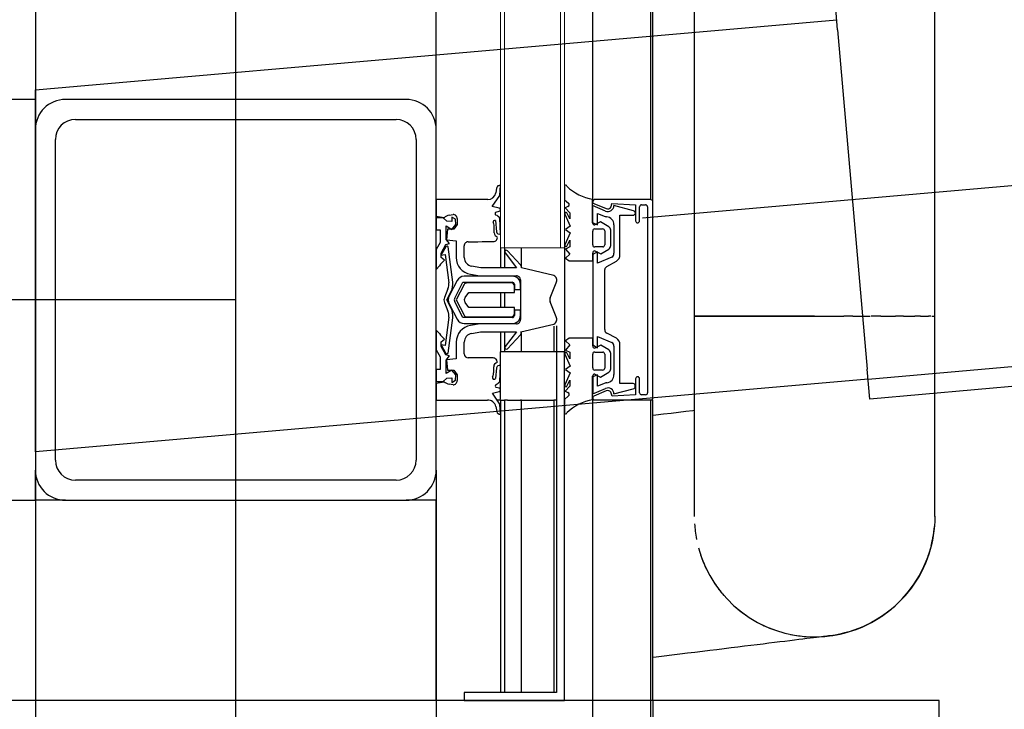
# Model space of a CAD drawing. Extents: x -805 to 3526, y -961 to 1039.
# Tile 418 of 475: x 1262.569 to 1262.815, y 39.756 to 39.928. Entities that reach past the tile are written whole.
import ezdxf

# ---------------------------------------------------------------- set-up
doc = ezdxf.new("R2010")
doc.units = 0
doc.linetypes.add('AM_DIN_F_W050x2', pattern=[3.125, 2.25, -0.875])
doc.layers.add('TTK-P-Aufzug', color=251, linetype='Continuous')
doc.layers.add('TTK-P-Bahnsteig', color=12, linetype='Continuous')

msp = doc.modelspace()

# ---------------------------------------------------------------- linework, layer by layer
at = {"layer": 'TTK-P-Aufzug', "color": 251, "ltscale": 20}
for p, q in [((1262.623084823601, 37.4678294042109), (1262.623084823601, 41.22782940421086)), ((1262.724587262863, 39.87830481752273), (1264.191536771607, 40.00664619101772)), ((1262.623084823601, 39.8578294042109), (1259.673084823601, 39.8578294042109)), ((1262.573084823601, 39.75783628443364), (1262.573084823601, 37.4678294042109)), ((1262.673084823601, 39.75783628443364), (1262.673084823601, 37.4678294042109)), ((1262.71212108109, 39.75783628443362), (1262.71212108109, 37.45782940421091)), ((1262.726536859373, 39.75783628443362), (1262.726536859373, 37.4578294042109)), ((1262.727101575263, 39.75783628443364), (1262.727101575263, 37.45782940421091))]:
    msp.add_line(p, q, dxfattribs=at)
at = {"layer": 'TTK-P-Aufzug', "color": 251, "lineweight": 13}
for p, q in [((1262.68910157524, 40.02482940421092), (1262.68910157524, 39.87082940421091)), ((1262.69010157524, 40.02482940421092), (1262.69010157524, 39.87082940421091)), ((1262.69010157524, 39.87082940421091), (1262.69010157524, 40.02482940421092)), ((1262.70410157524, 39.87082940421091), (1262.70410157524, 40.02482940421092)), ((1262.70410157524, 40.02482940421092), (1262.70410157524, 39.87082940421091)), ((1262.70510157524, 39.87082940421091), (1262.70510157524, 40.02482940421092)), ((1262.68910157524, 39.87082940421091), (1262.69010157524, 39.87082940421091)), ((1262.69010157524, 39.87082940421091), (1262.70410157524, 39.87082940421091)), ((1262.70410157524, 39.87082940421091), (1262.70510157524, 39.87082940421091))]:
    msp.add_line(p, q, dxfattribs=at)
at = {"layer": 'TTK-P-Aufzug', "color": 251}
for p, q in [((1262.573084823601, 40.0153294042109), (1262.573084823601, 39.90032940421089)), ((1262.673084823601, 39.90032940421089), (1262.673084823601, 40.0128294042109)), ((1262.712113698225, 40.0128677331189), (1262.712113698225, 39.88293545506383)), ((1262.71212108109, 40.0128677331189), (1262.71212108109, 39.88293545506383)), ((1262.726536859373, 40.01296601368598), (1262.726536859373, 39.88282519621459)), ((1262.727101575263, 39.88232940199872), (1262.727101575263, 39.96476726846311)), ((1262.79748350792, 39.85375111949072), (1262.79748350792, 39.93481986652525)), ((1262.727101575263, 39.88232940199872), (1262.727101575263, 39.9341711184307)), ((1262.773236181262, 39.92522331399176), (1262.772582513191, 39.93269477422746)), ((1262.673084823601, 39.91897076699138), (1262.77301829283, 39.92771379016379)), ((1262.73748350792, 39.92962099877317), (1262.73748350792, 39.85375111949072)), ((1262.773236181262, 39.92522331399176), (1262.780644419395, 39.84054676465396)), ((1262.573084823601, 39.90782940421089), (1262.324038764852, 39.90782940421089)), ((1262.573084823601, 39.90032940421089), (1262.573084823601, 39.90782940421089)), ((1262.665584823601, 39.90782940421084), (1262.580584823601, 39.90782940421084)), ((1262.665584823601, 39.90782940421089), (1262.580584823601, 39.90782940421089)), ((1262.583084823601, 39.90282940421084), (1262.663084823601, 39.90282940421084)), ((1262.583084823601, 39.90282940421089), (1262.663084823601, 39.90282940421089)), ((1262.573084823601, 39.90032940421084), (1262.573084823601, 39.81532940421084)), ((1262.573084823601, 39.90032940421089), (1262.573084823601, 39.81532940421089)), ((1262.673084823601, 39.81532940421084), (1262.673084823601, 39.90032940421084)), ((1262.673084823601, 39.81532940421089), (1262.673084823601, 39.90032940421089)), ((1262.578084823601, 39.81782940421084), (1262.578084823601, 39.89782940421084)), ((1262.578084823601, 39.81782940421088), (1262.578084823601, 39.89782940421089)), ((1262.668084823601, 39.89782940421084), (1262.668084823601, 39.81782940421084)), ((1262.668084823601, 39.89782940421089), (1262.668084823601, 39.81782940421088)), ((1263.488596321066, 39.89495584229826), (1262.781298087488, 39.83307530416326)), ((1262.688157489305, 39.88571195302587), (1262.687939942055, 39.88448429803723)), ((1262.68892376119, 39.88386256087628), (1262.689099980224, 39.88635725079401)), ((1262.70510157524, 39.88602426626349), (1262.70510157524, 39.88280680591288)), ((1262.687074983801, 39.88114334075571), (1262.68892376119, 39.88386256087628)), ((1262.685970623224, 39.88283327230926), (1262.673087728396, 39.88283327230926)), ((1262.673087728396, 39.88283327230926), (1262.673087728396, 39.87859925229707)), ((1262.688791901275, 39.88068384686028), (1262.687074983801, 39.88114334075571)), ((1262.70510157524, 39.88280680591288), (1262.706081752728, 39.88194852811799)), ((1262.705963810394, 39.88111926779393), (1262.705230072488, 39.88078847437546)), ((1262.705230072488, 39.88078847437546), (1262.706455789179, 39.87956275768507)), ((1262.715328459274, 39.87995212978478), (1262.712120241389, 39.88132931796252)), ((1262.712120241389, 39.88132931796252), (1262.712120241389, 39.87708030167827)), ((1262.71212108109, 39.87701772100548), (1262.71212108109, 39.88293545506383)), ((1262.712417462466, 39.88186531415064), (1262.715461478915, 39.88056640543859)), ((1262.726536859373, 39.88282519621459), (1262.712613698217, 39.88282519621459)), ((1262.71672056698, 39.88098719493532), (1262.716933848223, 39.88182649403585)), ((1262.716933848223, 39.88182649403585), (1262.722815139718, 39.88152819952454)), ((1262.722298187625, 39.88002545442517), (1262.717420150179, 39.88133094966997)), ((1262.722815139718, 39.88152819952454), (1262.722815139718, 39.8775284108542)), ((1262.722815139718, 39.88152819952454), (1262.722815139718, 39.8775284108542)), ((1262.72381408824, 39.8775608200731), (1262.72381408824, 39.88102871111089)), ((1262.72381408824, 39.8775608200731), (1262.72381408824, 39.88102871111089)), ((1262.724313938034, 39.88152901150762), (1262.725314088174, 39.88152901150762)), ((1262.724313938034, 39.88152901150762), (1262.725314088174, 39.88152901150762)), ((1262.725828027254, 39.88102916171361), (1262.725828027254, 39.83462901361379)), ((1262.725828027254, 39.88102916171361), (1262.725828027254, 39.83462901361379)), ((1262.727101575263, 39.83349102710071), (1262.727101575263, 39.88232940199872)), ((1262.727101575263, 39.83349102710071), (1262.727101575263, 39.88232940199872)), ((1262.674805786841, 39.87829070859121), (1262.673087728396, 39.87829070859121)), ((1262.673087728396, 39.87829070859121), (1262.673087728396, 39.87529046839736)), ((1262.675729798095, 39.87744849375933), (1262.674805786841, 39.87829070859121)), ((1262.67634763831, 39.87896834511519), (1262.677301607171, 39.87911744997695)), ((1262.677929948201, 39.8779478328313), (1262.676988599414, 39.87846963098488)), ((1262.676988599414, 39.87846963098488), (1262.676988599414, 39.87737845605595)), ((1262.688002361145, 39.87969631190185), (1262.688793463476, 39.87991146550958)), ((1262.689092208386, 39.87425875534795), (1262.688988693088, 39.87819683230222)), ((1262.70517473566, 39.87922807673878), (1262.706541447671, 39.87619655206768)), ((1262.706455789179, 39.87805618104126), (1262.705701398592, 39.87951433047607)), ((1262.706455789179, 39.87956275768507), (1262.706455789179, 39.87805618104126)), ((1262.713326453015, 39.87656165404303), (1262.713326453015, 39.87939787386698)), ((1262.713326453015, 39.87939787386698), (1262.714814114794, 39.87875820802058)), ((1262.718923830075, 39.86908282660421), (1262.718923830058, 39.87893146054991)), ((1262.718923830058, 39.87893146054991), (1262.722220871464, 39.87893146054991)), ((1262.718923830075, 39.86908282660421), (1262.718923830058, 39.87893146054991)), ((1262.718923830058, 39.87893146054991), (1262.722220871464, 39.87893146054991)), ((1262.675587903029, 39.87290880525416), (1262.675587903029, 39.87626188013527)), ((1262.675587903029, 39.87626188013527), (1262.677008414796, 39.87539080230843)), ((1262.676988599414, 39.87737845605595), (1262.675729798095, 39.87744849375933)), ((1262.677008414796, 39.87539080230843), (1262.677994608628, 39.87659610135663)), ((1262.678300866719, 39.87665263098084), (1262.67746237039, 39.87548429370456)), ((1262.677994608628, 39.87659610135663), (1262.677929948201, 39.8779478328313)), ((1262.678300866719, 39.87808778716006), (1262.678300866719, 39.87665263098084)), ((1262.687590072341, 39.87451917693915), (1262.687589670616, 39.87585612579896)), ((1262.687841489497, 39.87762247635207), (1262.688094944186, 39.87477460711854)), ((1262.706541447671, 39.87619655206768), (1262.705306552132, 39.87536360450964)), ((1262.712120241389, 39.87708030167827), (1262.713326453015, 39.87656165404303)), ((1262.714112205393, 39.87725368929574), (1262.712633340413, 39.87651786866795)), ((1262.716135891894, 39.87604009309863), (1262.714112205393, 39.87725368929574)), ((1262.717421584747, 39.87655646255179), (1262.717421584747, 39.86944532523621)), ((1262.673087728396, 39.87529046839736), (1262.674089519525, 39.87529046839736)), ((1262.674089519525, 39.87529046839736), (1262.674059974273, 39.87209759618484)), ((1262.675936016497, 39.87548429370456), (1262.675640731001, 39.8728296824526)), ((1262.67746237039, 39.87548429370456), (1262.675936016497, 39.87548429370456)), ((1262.706541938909, 39.87456133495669), (1262.705177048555, 39.8715289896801)), ((1262.705306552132, 39.87536360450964), (1262.706541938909, 39.87456133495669)), ((1262.712122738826, 39.87151773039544), (1262.712122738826, 39.87498532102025)), ((1262.712621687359, 39.87551773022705), (1262.714597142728, 39.87551773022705)), ((1262.715121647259, 39.87501833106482), (1262.715121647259, 39.8715507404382)), ((1262.716622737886, 39.87135473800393), (1262.716621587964, 39.87518278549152)), ((1262.674059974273, 39.87209759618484), (1262.673084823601, 39.87035865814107)), ((1262.675417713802, 39.87100043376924), (1262.674265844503, 39.8689823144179)), ((1262.674312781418, 39.86949215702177), (1262.675524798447, 39.87158997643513)), ((1262.675524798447, 39.87158997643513), (1262.676386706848, 39.87188971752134)), ((1262.676386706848, 39.87188971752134), (1262.675587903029, 39.87290880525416)), ((1262.675640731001, 39.8728296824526), (1262.678090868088, 39.87255714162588)), ((1262.677212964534, 39.86224345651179), (1262.676087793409, 39.87108570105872)), ((1262.678090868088, 39.87255714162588), (1262.678092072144, 39.86837073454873)), ((1262.680092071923, 39.86837199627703), (1262.680092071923, 39.87128964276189)), ((1262.681091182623, 39.87233180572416), (1262.683508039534, 39.87233180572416)), ((1262.683508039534, 39.87233180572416), (1262.684549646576, 39.87233367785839)), ((1262.684549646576, 39.87233367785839), (1262.68732277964, 39.87233367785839)), ((1262.689099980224, 39.87082940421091), (1262.689099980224, 39.86583524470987)), ((1262.690167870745, 39.87082940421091), (1262.690167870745, 39.86583524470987)), ((1262.69439061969, 39.86581631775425), (1262.69439061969, 39.87082940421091)), ((1262.705090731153, 39.87082940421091), (1262.705090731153, 39.84482940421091)), ((1262.70645785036, 39.87102119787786), (1262.705309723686, 39.87050358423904)), ((1262.705703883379, 39.87124305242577), (1262.70645785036, 39.8727016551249)), ((1262.70645785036, 39.8727016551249), (1262.70645785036, 39.87102119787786)), ((1262.714622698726, 39.87101833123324), (1262.712647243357, 39.87101833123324)), ((1262.673084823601, 39.87035865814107), (1262.673084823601, 39.86541096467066)), ((1262.674265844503, 39.8689823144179), (1262.675326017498, 39.86915022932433)), ((1262.674284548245, 39.86837575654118), (1262.674312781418, 39.86949215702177)), ((1262.675164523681, 39.86768138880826), (1262.674284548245, 39.86837575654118)), ((1262.675326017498, 39.86915022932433), (1262.676223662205, 39.86209601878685)), ((1262.690275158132, 39.86951449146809), (1262.693155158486, 39.86583524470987)), ((1262.69410237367, 39.86657895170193), (1262.690860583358, 39.87005972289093)), ((1262.705309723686, 39.87050358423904), (1262.70645785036, 39.86923850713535)), ((1262.70645785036, 39.86923850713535), (1262.705364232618, 39.86824598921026)), ((1262.713326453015, 39.8697875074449), (1262.712123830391, 39.86909365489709)), ((1262.712123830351, 39.86754394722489), (1262.712123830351, 39.86949555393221)), ((1262.712123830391, 39.86909365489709), (1262.712123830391, 39.84656515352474)), ((1262.71262333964, 39.8700177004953), (1262.714129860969, 39.86929183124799)), ((1262.713326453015, 39.86694741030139), (1262.713326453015, 39.8697875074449)), ((1262.716897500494, 39.86849903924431), (1262.713326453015, 39.86694741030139)), ((1262.714129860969, 39.86929183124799), (1262.71613754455, 39.8704974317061)), ((1262.673084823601, 39.86541096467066), (1262.673883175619, 39.86631526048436)), ((1262.684191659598, 39.86583524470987), (1262.681931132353, 39.86620180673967)), ((1262.705364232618, 39.86824598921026), (1262.706295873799, 39.86754394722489)), ((1262.706295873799, 39.86754394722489), (1262.712123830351, 39.86754394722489)), ((1262.715653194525, 39.86615091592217), (1262.718071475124, 39.86744486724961)), ((1262.692091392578, 39.86370447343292), (1262.680064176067, 39.8637008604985)), ((1262.681603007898, 39.86422890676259), (1262.683944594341, 39.86383946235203)), ((1262.683944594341, 39.86383946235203), (1262.693093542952, 39.86383541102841)), ((1262.693155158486, 39.86583524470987), (1262.684191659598, 39.86583524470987)), ((1262.7024327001, 39.86388963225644), (1262.694390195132, 39.86581631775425)), ((1262.715129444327, 39.85039192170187), (1262.715129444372, 39.86536363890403)), ((1262.678291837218, 39.86262643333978), (1262.676376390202, 39.85895738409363)), ((1262.677706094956, 39.85826320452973), (1262.6797617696, 39.86220086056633)), ((1262.680030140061, 39.86161055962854), (1262.678035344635, 39.85778951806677)), ((1262.6797617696, 39.86220086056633), (1262.692031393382, 39.86220086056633)), ((1262.691791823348, 39.86204365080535), (1262.680739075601, 39.86204033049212)), ((1262.692591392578, 39.86170447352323), (1262.692591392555, 39.86040462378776)), ((1262.692592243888, 39.85964050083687), (1262.6925918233, 39.86124389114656)), ((1262.694091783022, 39.86040462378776), (1262.694091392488, 39.8617050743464)), ((1262.694093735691, 39.86283541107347), (1262.694093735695, 39.85291286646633)), ((1262.701519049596, 39.85831044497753), (1262.703018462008, 39.86210063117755)), ((1262.676026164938, 39.86058599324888), (1262.675137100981, 39.85840248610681)), ((1262.675722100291, 39.85779884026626), (1262.676805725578, 39.85991618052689)), ((1262.680280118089, 39.85838310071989), (1262.681205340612, 39.85964050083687)), ((1262.681205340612, 39.85964050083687), (1262.692592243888, 39.85964050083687)), ((1262.689099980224, 39.85964050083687), (1262.689099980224, 39.85594086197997)), ((1262.690167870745, 39.85964050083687), (1262.690167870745, 39.85594086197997)), ((1262.692591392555, 39.86040462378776), (1262.694091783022, 39.86040462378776)), ((1262.675137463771, 39.85719484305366), (1262.676027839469, 39.85501187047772)), ((1262.676806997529, 39.85568215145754), (1262.675722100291, 39.85779884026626)), ((1262.676377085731, 39.85664212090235), (1262.678294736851, 39.8529742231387)), ((1262.679762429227, 39.85340447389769), (1262.677706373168, 39.85733709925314)), ((1262.678035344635, 39.85778951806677), (1262.680032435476, 39.85396967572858)), ((1262.681206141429, 39.85594086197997), (1262.680280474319, 39.8571972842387)), ((1262.703021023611, 39.85357375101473), (1262.701519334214, 39.85736303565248)), ((1262.680741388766, 39.85354033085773), (1262.691793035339, 39.85356879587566)), ((1262.692593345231, 39.85594086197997), (1262.681206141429, 39.85594086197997)), ((1262.692593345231, 39.85436934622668), (1262.692593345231, 39.85594086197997)), ((1262.694093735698, 39.85520507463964), (1262.692593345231, 39.85520507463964)), ((1262.692593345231, 39.85520507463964), (1262.692593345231, 39.853924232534)), ((1262.694093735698, 39.85390447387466), (1262.694093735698, 39.85520507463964)), ((1262.737483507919, 39.85375111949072), (1262.76748350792, 39.85375111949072)), ((1262.73748350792, 39.85375111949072), (1262.73748350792, 39.85175165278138)), ((1262.76748350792, 39.85375111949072), (1262.737483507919, 39.85375111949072)), ((1262.76748350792, 39.85375111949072), (1262.774748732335, 39.85375111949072)), ((1262.77703812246, 39.85375111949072), (1262.774753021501, 39.85375111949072)), ((1262.777026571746, 39.85375111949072), (1262.781317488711, 39.85375111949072)), ((1262.784014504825, 39.85375111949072), (1262.781607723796, 39.85375111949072)), ((1262.784002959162, 39.85375111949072), (1262.787658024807, 39.85375111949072)), ((1262.78969546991, 39.85375111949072), (1262.787648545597, 39.85375111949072)), ((1262.789686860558, 39.85375111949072), (1262.792525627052, 39.85375111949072)), ((1262.793950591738, 39.85375111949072), (1262.792518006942, 39.85375111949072)), ((1262.793946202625, 39.85375111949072), (1262.795923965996, 39.85375111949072)), ((1262.796461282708, 39.85375111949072), (1262.795920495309, 39.85375111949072)), ((1262.796731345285, 39.85375111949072), (1262.79748350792, 39.85375111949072)), ((1262.79748350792, 39.85321131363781), (1262.79748350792, 39.85375111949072)), ((1262.676226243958, 39.85350196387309), (1262.675334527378, 39.84646055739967)), ((1262.676095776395, 39.8445122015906), (1262.677215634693, 39.85335512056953)), ((1262.692093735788, 39.85340447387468), (1262.679762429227, 39.85340447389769)), ((1262.6800671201, 39.85190086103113), (1262.692094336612, 39.85190447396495)), ((1262.684030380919, 39.85183541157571), (1262.681613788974, 39.8514361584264)), ((1262.693096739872, 39.85183541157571), (1262.684030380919, 39.85183541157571)), ((1262.6941794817, 39.84983573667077), (1262.702436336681, 39.85178439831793)), ((1262.7024327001, 39.85127097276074), (1262.7024327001, 39.84482940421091)), ((1262.703173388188, 39.84482940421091), (1262.703173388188, 39.85133577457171)), ((1262.73748350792, 39.85175165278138), (1262.73748350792, 39.84975538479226)), ((1262.79748350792, 39.85121239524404), (1262.79748350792, 39.85321131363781)), ((1262.79748350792, 39.8492175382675), (1262.79748350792, 39.85121239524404)), ((1262.673883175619, 39.84938890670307), (1262.673084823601, 39.85029320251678)), ((1262.673084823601, 39.85029320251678), (1262.673084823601, 39.84534550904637)), ((1262.681936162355, 39.84946230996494), (1262.684114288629, 39.84982591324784)), ((1262.684114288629, 39.84982591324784), (1262.693152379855, 39.84982591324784)), ((1262.689099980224, 39.84982591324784), (1262.689099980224, 39.84482940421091)), ((1262.690167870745, 39.84982591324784), (1262.690167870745, 39.84482940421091)), ((1262.693152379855, 39.84982591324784), (1262.690282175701, 39.84615463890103)), ((1262.690867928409, 39.84560975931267), (1262.694107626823, 39.84909247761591)), ((1262.69439061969, 39.84482940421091), (1262.69439061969, 39.8498855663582)), ((1262.713326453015, 39.84587130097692), (1262.713326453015, 39.84871139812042)), ((1262.713326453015, 39.84871139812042), (1262.716945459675, 39.84713893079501)), ((1262.718077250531, 39.84821742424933), (1262.71565819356, 39.84950992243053)), ((1262.73748350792, 39.84975538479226), (1262.73748350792, 39.84776550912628)), ((1262.79748350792, 39.84722993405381), (1262.79748350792, 39.8492175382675)), ((1262.674284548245, 39.84732841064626), (1262.675164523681, 39.8480227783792)), ((1262.674312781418, 39.84621201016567), (1262.674284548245, 39.84732841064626)), ((1262.675334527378, 39.84646055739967), (1262.674284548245, 39.84659352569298)), ((1262.674284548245, 39.84659352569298), (1262.675425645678, 39.84459706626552)), ((1262.675524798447, 39.84411419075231), (1262.674312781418, 39.84621201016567)), ((1262.67809840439, 39.84729233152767), (1262.67809840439, 39.84310452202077)), ((1262.680099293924, 39.84433180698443), (1262.680099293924, 39.84722978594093)), ((1262.70645785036, 39.84656468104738), (1262.705309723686, 39.84529960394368)), ((1262.706295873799, 39.84825924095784), (1262.705364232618, 39.84755719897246)), ((1262.705364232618, 39.84755719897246), (1262.70645785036, 39.84656468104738)), ((1262.712123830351, 39.84825924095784), (1262.706295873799, 39.84825924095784)), ((1262.712123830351, 39.84630763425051), (1262.712123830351, 39.84825924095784)), ((1262.712123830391, 39.84656515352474), (1262.713326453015, 39.84587130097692)), ((1262.714129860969, 39.84651135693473), (1262.71262333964, 39.84578548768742)), ((1262.71613754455, 39.84530575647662), (1262.714129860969, 39.84651135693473)), ((1262.717430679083, 39.84628160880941), (1262.717430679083, 39.83919708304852)), ((1262.71893348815, 39.83693146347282), (1262.718930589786, 39.84657937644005)), ((1262.71893348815, 39.83693146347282), (1262.718930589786, 39.84657937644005)), ((1262.73748350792, 39.84776550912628), (1262.73748350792, 39.84578520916)), ((1262.79748350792, 39.84525276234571), (1262.79748350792, 39.84722993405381)), ((1262.673084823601, 39.84534550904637), (1262.674059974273, 39.8436065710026)), ((1262.676386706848, 39.8438144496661), (1262.675524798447, 39.84411419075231)), ((1262.675587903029, 39.84279536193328), (1262.676386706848, 39.8438144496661)), ((1262.68910157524, 39.83304264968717), (1262.68910157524, 39.84482940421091)), ((1262.70310157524, 39.84482940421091), (1262.68910157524, 39.84482940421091)), ((1262.705177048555, 39.84427419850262), (1262.706541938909, 39.84124185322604)), ((1262.705309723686, 39.84529960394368), (1262.70645785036, 39.84478199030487)), ((1262.70645785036, 39.84310153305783), (1262.705703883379, 39.84456013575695)), ((1262.70645785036, 39.84478199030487), (1262.70645785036, 39.84310153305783)), ((1262.712122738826, 39.84081786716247), (1262.712122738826, 39.84428545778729)), ((1262.712647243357, 39.84478485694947), (1262.714622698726, 39.84478485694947)), ((1262.715121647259, 39.84425244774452), (1262.715121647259, 39.8407848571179)), ((1262.716622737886, 39.8406204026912), (1262.716622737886, 39.84444845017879)), ((1262.73748350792, 39.84578520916), (1262.73748350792, 39.84381765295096)), ((1262.73748350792, 39.84381765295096), (1262.73748350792, 39.84186598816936)), ((1262.79748350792, 39.84328918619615), (1262.79748350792, 39.84525276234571)), ((1262.674059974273, 39.8436065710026), (1262.674089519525, 39.84041369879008)), ((1262.675587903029, 39.83944228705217), (1262.675587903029, 39.84279536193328)), ((1262.67809840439, 39.84310452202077), (1262.67564974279, 39.84283065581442)), ((1262.67564974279, 39.84283065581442), (1262.675936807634, 39.84026398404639)), ((1262.684656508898, 39.84333180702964), (1262.681099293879, 39.84333180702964)), ((1262.687307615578, 39.84332744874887), (1262.684656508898, 39.84333180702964)), ((1262.689000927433, 39.83747152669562), (1262.689102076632, 39.84140966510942)), ((1262.73748350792, 39.84186598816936), (1262.73748350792, 39.83993333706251)), ((1262.79748350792, 39.8413423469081), (1262.79748350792, 39.84328918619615)), ((1262.79748350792, 39.83941535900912), (1262.79748350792, 39.8413423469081)), ((1262.674089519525, 39.84041369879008), (1262.673087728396, 39.84041369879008)), ((1262.673087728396, 39.84041369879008), (1262.673087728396, 39.83741345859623)), ((1262.677008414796, 39.84031336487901), (1262.675587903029, 39.83944228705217)), ((1262.675936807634, 39.84026398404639), (1262.677462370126, 39.84026398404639)), ((1262.677994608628, 39.83910806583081), (1262.677008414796, 39.84031336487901)), ((1262.677462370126, 39.84026398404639), (1262.678300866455, 39.8390956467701)), ((1262.677929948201, 39.83775633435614), (1262.677994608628, 39.83910806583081)), ((1262.678300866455, 39.8390956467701), (1262.678300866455, 39.83766049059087)), ((1262.687432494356, 39.83981049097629), (1262.687432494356, 39.84112059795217)), ((1262.688105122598, 39.84089321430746), (1262.687866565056, 39.83819437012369)), ((1262.706541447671, 39.83960663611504), (1262.70517473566, 39.83657511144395)), ((1262.706541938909, 39.84124185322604), (1262.705306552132, 39.84043958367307)), ((1262.705306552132, 39.84043958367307), (1262.706541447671, 39.83960663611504)), ((1262.713326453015, 39.83909715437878), (1262.712132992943, 39.838583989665)), ((1262.714597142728, 39.84028545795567), (1262.712621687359, 39.84028545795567)), ((1262.712633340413, 39.83928531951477), (1262.714112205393, 39.83854949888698)), ((1262.713326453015, 39.83625705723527), (1262.713326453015, 39.83909715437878)), ((1262.714112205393, 39.83854949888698), (1262.716135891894, 39.83976309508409)), ((1262.73748350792, 39.83993333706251), (1262.73748350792, 39.83802279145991)), ((1262.781298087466, 39.83307530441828), (1262.780644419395, 39.84054676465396)), ((1262.79748350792, 39.83751130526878), (1262.79748350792, 39.83941535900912)), ((1262.780862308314, 39.83805628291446), (1262.673084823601, 39.82862698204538)), ((1262.673087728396, 39.83741345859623), (1262.674805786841, 39.83741345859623)), ((1262.67310157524, 39.83705974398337), (1262.67310157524, 39.8328294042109)), ((1262.674805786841, 39.83741345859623), (1262.675729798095, 39.83825567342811)), ((1262.675729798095, 39.83825567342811), (1262.676988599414, 39.83832571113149)), ((1262.677301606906, 39.83663082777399), (1262.676347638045, 39.83677993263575)), ((1262.676988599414, 39.83832571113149), (1262.676988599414, 39.83723453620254)), ((1262.676988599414, 39.83723453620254), (1262.677929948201, 39.83775633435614)), ((1262.705701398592, 39.83628885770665), (1262.706455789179, 39.83774700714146)), ((1262.706455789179, 39.83774700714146), (1262.706455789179, 39.83624043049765)), ((1262.71212108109, 39.83286773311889), (1262.71212108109, 39.83878546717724)), ((1262.712132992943, 39.838583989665), (1262.712132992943, 39.83432881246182)), ((1262.714828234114, 39.8369027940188), (1262.713326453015, 39.83625705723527)), ((1262.722262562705, 39.83693146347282), (1262.71893348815, 39.83693146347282)), ((1262.722262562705, 39.83693146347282), (1262.71893348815, 39.83693146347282)), ((1262.722828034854, 39.83809588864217), (1262.722828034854, 39.83412825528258)), ((1262.722828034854, 39.83809588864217), (1262.722828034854, 39.83412825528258)), ((1262.723826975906, 39.83462856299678), (1262.72382697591, 39.83812841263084)), ((1262.723826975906, 39.83462856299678), (1262.72382697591, 39.83812841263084)), ((1262.73748350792, 39.83802279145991), (1262.73748350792, 39.83613740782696)), ((1262.79748350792, 39.83563323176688), (1262.79748350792, 39.83751130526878)), ((1262.687094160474, 39.83452525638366), (1262.688805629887, 39.83498439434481)), ((1262.688939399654, 39.83180576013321), (1262.687094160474, 39.83452525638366)), ((1262.688824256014, 39.83575158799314), (1262.688033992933, 39.83596333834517)), ((1262.706455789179, 39.83624043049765), (1262.705230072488, 39.83501471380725)), ((1262.705230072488, 39.83501471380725), (1262.705963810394, 39.83468392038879)), ((1262.712132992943, 39.83432881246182), (1262.715341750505, 39.83570851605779)), ((1262.715475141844, 39.83508569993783), (1262.712432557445, 39.83378510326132)), ((1262.716948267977, 39.83382649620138), (1262.716661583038, 39.83477485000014)), ((1262.722828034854, 39.83412825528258), (1262.716948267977, 39.83382649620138)), ((1262.71743426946, 39.8343309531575), (1262.722262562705, 39.83562624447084)), ((1262.72532817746, 39.83412871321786), (1262.724328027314, 39.83412871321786)), ((1262.72532817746, 39.83412871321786), (1262.724328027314, 39.83412871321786)), ((1262.73748350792, 39.83613740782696), (1262.73748350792, 39.83428020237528)), ((1262.73748350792, 39.83428020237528), (1262.73748350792, 39.83245414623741)), ((1262.79748350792, 39.8337841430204), (1262.79748350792, 39.83563323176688)), ((1262.67310157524, 39.8328294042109), (1262.685862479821, 39.8328294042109)), ((1262.689099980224, 39.83282940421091), (1262.688298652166, 39.83282940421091)), ((1262.689117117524, 39.82931117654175), (1262.688939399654, 39.83180576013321)), ((1262.689099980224, 39.83282940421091), (1262.690261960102, 39.83282940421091)), ((1262.689099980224, 39.83282940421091), (1262.689099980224, 39.75983628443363)), ((1262.690167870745, 39.83282940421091), (1262.690167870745, 39.75983628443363)), ((1262.690860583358, 39.83282940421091), (1262.690167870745, 39.83282940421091)), ((1262.690860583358, 39.83282940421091), (1262.69410237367, 39.83282940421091)), ((1262.69439061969, 39.83282940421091), (1262.69410237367, 39.83282940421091)), ((1262.694390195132, 39.83282940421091), (1262.7024327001, 39.83282940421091)), ((1262.69439061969, 39.75983628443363), (1262.69439061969, 39.83282940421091)), ((1262.703053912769, 39.83282940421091), (1262.7024327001, 39.83282940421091)), ((1262.7024327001, 39.83282940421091), (1262.7024327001, 39.75977812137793)), ((1262.706081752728, 39.83385466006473), (1262.70510157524, 39.83299638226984)), ((1262.70510157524, 39.83299638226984), (1262.70510157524, 39.82977892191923)), ((1262.712113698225, 39.83282940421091), (1262.712113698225, 39.75783628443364)), ((1262.712490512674, 39.83282940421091), (1262.712115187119, 39.83282940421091)), ((1262.71212108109, 39.83282940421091), (1262.71212108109, 39.75783628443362)), ((1262.712692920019, 39.83283809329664), (1262.726620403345, 39.83283809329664)), ((1262.726536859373, 39.83282940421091), (1262.726536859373, 39.75783628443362)), ((1262.727101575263, 39.83282940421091), (1262.72677588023, 39.83282940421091)), ((1262.727101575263, 39.83282940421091), (1262.72677588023, 39.83282940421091)), ((1262.727101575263, 39.83304264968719), (1262.727101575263, 39.83349102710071)), ((1262.727101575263, 39.83304264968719), (1262.727101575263, 39.83349102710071)), ((1262.727101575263, 39.75783628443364), (1262.727101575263, 39.83282940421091)), ((1262.727124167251, 39.83282940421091), (1262.727101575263, 39.83282940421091)), ((1262.727124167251, 39.83282940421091), (1262.727101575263, 39.83282940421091)), ((1262.73748350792, 39.83245414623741), (1262.73748350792, 39.83066216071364)), ((1262.79748350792, 39.83196699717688), (1262.79748350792, 39.8337841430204)), ((1262.79748350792, 39.83018470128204), (1262.79748350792, 39.83196699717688)), ((1262.687955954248, 39.83118343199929), (1262.688174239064, 39.82995590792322)), ((1262.727043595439, 39.82901101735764), (1262.727914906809, 39.82911800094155)), ((1262.727914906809, 39.82911800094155), (1262.729811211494, 39.82935083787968)), ((1262.729811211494, 39.82935083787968), (1262.731682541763, 39.82958060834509)), ((1262.731682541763, 39.82958060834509), (1262.733525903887, 39.82980694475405)), ((1262.733525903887, 39.82980694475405), (1262.73533834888, 39.8300294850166)), ((1262.73533834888, 39.8300294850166), (1262.737116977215, 39.83024787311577)), ((1262.737116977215, 39.83024787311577), (1262.737497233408, 39.83029456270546)), ((1262.73748350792, 39.83066216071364), (1262.73748350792, 39.82890711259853)), ((1262.79748350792, 39.82844010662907), (1262.79748350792, 39.83018470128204)), ((1262.73748350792, 39.82890711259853), (1262.73748350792, 39.82719180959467)), ((1262.73748350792, 39.82719180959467), (1262.73748350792, 39.82551899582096)), ((1262.79748350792, 39.82673600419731), (1262.79748350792, 39.82844010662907)), ((1262.79748350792, 39.8250751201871), (1262.79748350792, 39.82673600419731)), ((1262.73748350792, 39.82551899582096), (1262.73748350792, 39.8238913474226)), ((1262.79748350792, 39.82346011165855), (1262.79748350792, 39.8250751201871)), ((1262.73748350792, 39.8238913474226), (1262.73748350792, 39.8223114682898)), ((1262.73748350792, 39.8223114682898), (1262.73748350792, 39.82078188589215)), ((1262.79748350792, 39.82189356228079), (1262.79748350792, 39.82346011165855)), ((1262.79748350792, 39.82037797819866), (1262.79748350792, 39.82189356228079)), ((1262.73748350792, 39.82078188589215), (1262.73748350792, 39.81930504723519)), ((1262.73748350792, 39.81930504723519), (1262.73748350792, 39.81788331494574)), ((1262.79748350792, 39.81891578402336), (1262.79748350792, 39.82037797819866)), ((1262.73748350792, 39.81788331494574), (1262.73748350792, 39.81651896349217)), ((1262.79748350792, 39.81750931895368), (1262.79748350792, 39.81891578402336)), ((1262.79748350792, 39.81616083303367), (1262.79748350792, 39.81750931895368)), ((1262.573084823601, 39.81532940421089), (1262.573084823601, 39.80782940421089)), ((1262.573084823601, 39.80782940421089), (1262.573084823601, 39.81532940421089)), ((1262.673087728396, 39.81532940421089), (1262.673087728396, 39.75783628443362)), ((1262.73748350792, 39.81651896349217), (1262.73748350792, 39.81521417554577)), ((1262.73748350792, 39.81521417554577), (1262.73748350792, 39.8139710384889)), ((1262.79748350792, 39.81487248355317), (1262.79748350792, 39.81616083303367)), ((1262.79748350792, 39.8136463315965), (1262.79748350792, 39.81487248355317)), ((1262.663084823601, 39.81282940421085), (1262.583084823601, 39.81282940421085)), ((1262.663084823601, 39.81282940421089), (1262.583084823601, 39.81282940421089)), ((1262.73748350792, 39.8139710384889), (1262.73748350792, 39.81279154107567)), ((1262.73748350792, 39.81279154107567), (1262.73748350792, 39.81167757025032)), ((1262.79748350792, 39.81248433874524), (1262.79748350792, 39.8136463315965)), ((1262.79748350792, 39.81138836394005), (1262.79748350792, 39.81248433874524)), ((1262.73748350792, 39.81167757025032), (1262.73748350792, 39.81063090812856)), ((1262.73748350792, 39.81063090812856), (1262.73748350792, 39.80965322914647)), ((1262.73748350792, 39.80965322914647), (1262.73748350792, 39.80874609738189)), ((1262.79748350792, 39.81036016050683), (1262.79748350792, 39.81138836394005)), ((1262.79748350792, 39.80940137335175), (1262.79748350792, 39.81036016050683)), ((1262.79748350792, 39.80851353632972), (1262.79748350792, 39.80940137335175)), ((1262.324038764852, 39.80782940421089), (1262.573084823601, 39.80782940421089)), ((1262.573084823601, 39.80782940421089), (1262.573084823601, 39.75783628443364)), ((1262.580584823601, 39.80782940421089), (1262.573084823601, 39.80782940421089)), ((1262.580584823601, 39.80782940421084), (1262.665584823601, 39.80782940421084)), ((1262.580584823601, 39.80782940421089), (1262.665584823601, 39.80782940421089)), ((1262.673084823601, 39.80782940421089), (1262.665584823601, 39.80782940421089)), ((1262.673084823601, 39.75783628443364), (1262.673084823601, 39.80782940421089)), ((1262.73748350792, 39.80874609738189), (1262.73748350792, 39.80791096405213)), ((1262.73748350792, 39.80791096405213), (1262.73748350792, 39.80714916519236)), ((1262.73748350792, 39.80714916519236), (1262.73748350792, 39.80646191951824)), ((1262.79748350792, 39.80769806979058), (1262.79748350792, 39.80851353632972)), ((1262.79748350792, 39.80695627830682), (1262.79748350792, 39.80769806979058)), ((1262.79748350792, 39.8062893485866), (1262.79748350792, 39.80695627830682)), ((1262.73748350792, 39.80646191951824), (1262.73748350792, 39.80585032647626)), ((1262.73748350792, 39.80585032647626), (1262.73748350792, 39.8053153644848)), ((1262.73748350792, 39.8053153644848), (1262.73748350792, 39.80485788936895)), ((1262.73748350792, 39.80485788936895), (1262.73748350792, 39.80447863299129)), ((1262.73748350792, 39.80447863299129), (1262.73748350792, 39.80417820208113)), ((1262.79748350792, 39.80569834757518), (1262.79748350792, 39.8062893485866)), ((1262.79748350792, 39.80518422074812), (1262.79748350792, 39.80569834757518)), ((1262.79748350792, 39.80474779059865), (1262.79748350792, 39.80518422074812)), ((1262.79748350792, 39.80438975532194), (1262.79748350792, 39.80474779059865)), ((1262.73748350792, 39.80417820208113), (1262.73748350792, 39.80395707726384)), ((1262.73748350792, 39.80395707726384), (1262.73748350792, 39.80381561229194)), ((1262.73748350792, 39.80381561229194), (1262.73748350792, 39.80375403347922)), ((1262.73748350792, 39.80375403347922), (1262.73748350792, 39.80375111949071)), ((1262.797462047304, 39.80261658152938), (1262.797392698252, 39.80141866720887)), ((1262.797483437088, 39.8038163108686), (1262.797462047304, 39.80261658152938)), ((1262.79748350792, 39.80411068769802), (1262.79748350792, 39.80438975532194)), ((1262.79748350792, 39.80391103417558), (1262.79748350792, 39.80411068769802)), ((1262.79748350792, 39.80379111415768), (1262.79748350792, 39.80391103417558)), ((1262.79748350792, 39.80375111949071), (1262.79748350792, 39.80379111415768)), ((1262.797275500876, 39.80022448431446), (1262.797110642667, 39.799035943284)), ((1262.797392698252, 39.80141866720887), (1262.797275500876, 39.80022448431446)), ((1262.796898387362, 39.79785494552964), (1262.796639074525, 39.79668338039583)), ((1262.797110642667, 39.799035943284), (1262.796898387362, 39.79785494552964)), ((1262.796333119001, 39.79552312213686), (1262.795981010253, 39.79437602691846)), ((1262.796639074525, 39.79668338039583), (1262.796333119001, 39.79552312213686)), ((1262.795583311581, 39.79324392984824), (1262.795140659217, 39.79212864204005)), ((1262.795981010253, 39.79437602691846), (1262.795583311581, 39.79324392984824)), ((1262.794123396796, 39.78995560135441), (1262.793550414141, 39.7889013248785)), ((1262.794653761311, 39.79103194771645), (1262.794123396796, 39.78995560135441)), ((1262.795140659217, 39.79212864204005), (1262.794653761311, 39.79103194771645)), ((1262.792935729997, 39.78787080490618), (1262.792280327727, 39.78686569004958)), ((1262.793550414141, 39.7889013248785), (1262.792935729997, 39.78787080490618)), ((1262.790851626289, 39.78493806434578), (1262.790080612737, 39.7840186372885)), ((1262.791585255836, 39.78588758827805), (1262.790851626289, 39.78493806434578)), ((1262.792280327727, 39.78686569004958), (1262.791585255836, 39.78588758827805)), ((1262.789273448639, 39.78313077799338), (1262.788431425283, 39.78227590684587)), ((1262.790080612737, 39.7840186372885), (1262.789273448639, 39.78313077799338)), ((1262.785709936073, 39.77992262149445), (1262.784742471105, 39.77921281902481)), ((1262.786648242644, 39.78067054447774), (1262.785709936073, 39.77992262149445)), ((1262.787555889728, 39.78145539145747), (1262.786648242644, 39.78067054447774)), ((1262.788431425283, 39.78227590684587), (1262.787555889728, 39.78145539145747)), ((1262.7827263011, 39.77791205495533), (1262.781680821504, 39.77732317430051)), ((1262.783747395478, 39.77854227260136), (1262.7827263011, 39.77791205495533)), ((1262.784742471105, 39.77921281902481), (1262.783747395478, 39.77854227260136)), ((1262.776147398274, 39.7750294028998), (1262.774991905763, 39.77470591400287)), ((1262.777289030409, 39.77539884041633), (1262.776147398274, 39.7750294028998)), ((1262.7784149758, 39.77581363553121), (1262.777289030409, 39.77539884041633)), ((1262.779523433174, 39.77627312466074), (1262.7784149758, 39.77581363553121)), ((1262.780612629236, 39.77677657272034), (1262.779523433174, 39.77627312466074)), ((1262.781680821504, 39.77732317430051), (1262.780612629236, 39.77677657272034)), ((1262.760101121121, 39.77261938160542), (1262.758822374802, 39.77246237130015)), ((1262.761318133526, 39.77276881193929), (1262.760101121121, 39.77261938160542)), ((1262.762471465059, 39.77291042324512), (1262.761318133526, 39.77276881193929)), ((1262.763559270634, 39.77304398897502), (1262.762471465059, 39.77291042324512)), ((1262.764579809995, 39.77316929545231), (1262.763559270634, 39.77304398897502)), ((1262.765531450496, 39.77328614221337), (1262.764579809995, 39.77316929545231)), ((1262.766412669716, 39.77339434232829), (1262.765531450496, 39.77328614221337)), ((1262.767222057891, 39.77349372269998), (1262.766412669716, 39.77339434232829)), ((1262.767958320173, 39.77358412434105), (1262.767222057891, 39.77349372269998)), ((1262.768620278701, 39.77366540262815), (1262.767958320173, 39.77358412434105)), ((1262.76920687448, 39.77373742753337), (1262.768620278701, 39.77366540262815)), ((1262.769717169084, 39.77380008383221), (1262.76920687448, 39.77373742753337)), ((1262.770150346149, 39.77385327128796), (1262.769717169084, 39.77380008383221)), ((1262.770505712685, 39.77389690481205), (1262.770150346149, 39.77385327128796)), ((1262.770782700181, 39.77393091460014), (1262.770505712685, 39.77389690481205)), ((1262.770980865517, 39.77395524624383), (1262.770782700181, 39.77393091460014)), ((1262.771099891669, 39.77396986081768), (1262.770980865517, 39.77395524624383)), ((1262.771139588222, 39.77397473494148), (1262.771099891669, 39.77396986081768)), ((1262.771460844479, 39.77401594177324), (1262.771139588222, 39.77397473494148)), ((1262.772646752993, 39.77419877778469), (1262.771460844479, 39.77401594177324)), ((1262.773824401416, 39.77442889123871), (1262.772646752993, 39.77419877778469)), ((1262.774991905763, 39.77470591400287), (1262.773824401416, 39.77442889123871)), ((1262.739495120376, 39.77008928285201), (1262.737631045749, 39.76986040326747)), ((1262.741330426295, 39.77031463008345), (1262.739495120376, 39.77008928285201)), ((1262.743134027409, 39.77053608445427), (1262.741330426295, 39.77031463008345)), ((1262.744903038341, 39.77075329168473), (1262.743134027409, 39.77053608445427)), ((1262.74663462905, 39.77096590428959), (1262.744903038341, 39.77075329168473)), ((1262.74832602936, 39.77117358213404), (1262.74663462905, 39.77096590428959)), ((1262.749974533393, 39.77137599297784), (1262.74832602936, 39.77117358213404)), ((1262.751577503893, 39.77157281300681), (1262.749974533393, 39.77137599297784)), ((1262.753132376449, 39.77176372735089), (1262.751577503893, 39.77157281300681)), ((1262.754636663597, 39.77194843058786), (1262.753132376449, 39.77176372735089)), ((1262.756087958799, 39.77212662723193), (1262.754636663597, 39.77194843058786)), ((1262.757483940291, 39.77229803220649), (1262.756087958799, 39.77212662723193)), ((1262.758822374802, 39.77246237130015), (1262.757483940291, 39.77229803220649)), ((1262.727984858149, 39.76867600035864), (1262.727041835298, 39.76856021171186)), ((1262.729947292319, 39.7689169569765), (1262.727984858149, 39.76867600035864)), ((1262.73189623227, 39.76915625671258), (1262.729947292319, 39.7689169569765)), ((1262.733828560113, 39.76939351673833), (1262.73189623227, 39.76915625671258)), ((1262.735741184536, 39.76962835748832), (1262.733828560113, 39.76939351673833)), ((1262.737631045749, 39.76986040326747), (1262.735741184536, 39.76962835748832)), ((1262.798593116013, 39.75783628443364), (1262.498593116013, 39.75783628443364)), ((1262.798593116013, 39.65783628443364), (1262.798593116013, 39.75783628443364))]:
    msp.add_line(p, q, dxfattribs=at)
at = {"layer": 'TTK-P-Aufzug', "color": 251, "linetype": 'AM_DIN_F_W050x2', "ltscale": 0.25}
for p, q in [((1262.583523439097, 39.91113516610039), (1262.673084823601, 39.91897076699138)), ((1262.583523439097, 39.91113516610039), (1262.673084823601, 39.91897076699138)), ((1262.573084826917, 39.88041804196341), (1262.573084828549, 39.91022190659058)), ((1262.573084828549, 39.91022190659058), (1262.583523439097, 39.91113516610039)), ((1262.573084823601, 39.81987812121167), (1262.573084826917, 39.88041804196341)), ((1262.780862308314, 39.83805628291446), (1263.088473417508, 39.8649687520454)), ((1262.673084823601, 39.82862698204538), (1262.573084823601, 39.81987812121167)), ((1262.673084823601, 39.82862698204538), (1262.573084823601, 39.81987812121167))]:
    msp.add_line(p, q, dxfattribs=at)
at = {"layer": 'TTK-P-Aufzug', "color": 251, "lineweight": 25}
for p, q in [((1262.70510157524, 39.84482940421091), (1262.70310157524, 39.84482940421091)), ((1262.70310157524, 39.84482940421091), (1262.70310157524, 39.75983628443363)), ((1262.70510157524, 39.75783628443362), (1262.70510157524, 39.84482940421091)), ((1262.70310157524, 39.75983628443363), (1262.68010157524, 39.75983628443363)), ((1262.68010157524, 39.75983628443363), (1262.68010157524, 39.75783628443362)), ((1262.68010157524, 39.75783628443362), (1262.70510157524, 39.75783628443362))]:
    msp.add_line(p, q, dxfattribs=at)
at = {"layer": 'TTK-P-Aufzug', "color": 251}
for centre, radius, start, end in [((1262.580584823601, 39.90032940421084), 0.0075, 90, 180), ((1262.580584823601, 39.90032940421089), 0.007499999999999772, 90, 180), ((1262.665584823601, 39.90032940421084), 0.007499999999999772, 0, 90), ((1262.665584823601, 39.90032940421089), 0.0075, 0, 90), ((1262.583084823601, 39.89782940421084), 0.005, 90, 180), ((1262.583084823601, 39.89782940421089), 0.004999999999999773, 90, 180), ((1262.663084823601, 39.89782940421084), 0.005, 0, 90), ((1262.663084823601, 39.89782940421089), 0.005, 0, 90), ((1262.688945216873, 39.88557236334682), 0.0007999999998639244, 78.84556421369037, 169.951188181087), ((1262.705398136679, 39.88610519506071), 0.0003074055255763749, 13.20424199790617, 195.2638227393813), ((1262.713862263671, 39.8943754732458), 0.01157176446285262, 225.1232785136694, 261.3459395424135), ((1262.685970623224, 39.88483327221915), 0.001999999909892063, 270, 349.9511881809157), ((1262.688688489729, 39.88029744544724), 0.0003999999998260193, 285.2145581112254, 75.01721187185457), ((1262.70575236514, 39.88157235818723), 0.000499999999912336, 295.0172123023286, 48.7934724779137), ((1262.712613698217, 39.88232519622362), 0.0004999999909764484, 90, 246.8916284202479), ((1262.715920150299, 39.88133049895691), 0.001499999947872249, 246.7676566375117, 0.01721597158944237), ((1262.715853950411, 39.8814861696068), 0.001000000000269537, 246.8916292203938, 330.0678120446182), ((1262.724314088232, 39.88102871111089), 0.0004999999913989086, 90.01720100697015, 180), ((1262.724314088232, 39.88102871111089), 0.0004999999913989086, 90.01720100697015, 180), ((1262.725314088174, 39.88102901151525), 0.0004999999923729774, 0.01674465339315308, 90), ((1262.725314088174, 39.88102901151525), 0.0004999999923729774, 0.01674465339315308, 90), ((1262.726601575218, 39.88232940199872), 0.0005000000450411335, 0, 97.4367523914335), ((1262.726601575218, 39.88232940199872), 0.0005000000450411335, 0, 97.4367523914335), ((1262.667546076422, 39.83869617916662), 0.04028604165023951, 79.24822538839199, 82.09345926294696), ((1262.676686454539, 39.87680060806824), 0.002194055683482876, 98.88342801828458, 137.7794239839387), ((1262.677301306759, 39.87811745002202), 0.001000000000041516, 358.3001938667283, 89.98278767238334), ((1262.68817250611, 39.87933430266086), 0.0003999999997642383, 115.1736051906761, 244.0068408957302), ((1262.686682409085, 39.87627822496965), 0.002999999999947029, 39.75721230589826, 64.00684091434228), ((1262.70544431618, 39.87935970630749), 0.000300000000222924, 31.025124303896, 206.0251243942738), ((1262.715920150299, 39.88133049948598), 0.002799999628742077, 246.7332318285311, 264.0380633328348), ((1262.715421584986, 39.87655646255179), 0.001999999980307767, 0, 84.03805870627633), ((1262.722220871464, 39.87948118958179), 0.0005497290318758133, 270, 81.91487906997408), ((1262.722220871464, 39.87948118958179), 0.0005497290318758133, 270, 81.91487906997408), ((1262.687689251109, 39.87725257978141), 0.0003999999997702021, 67.6293966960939, 204.2668409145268), ((1262.684589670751, 39.87585522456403), 0.003000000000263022, 0.01721231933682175, 24.266840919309), ((1262.712621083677, 39.87701772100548), 0.0005000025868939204, 180, 271.4046519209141), ((1262.715621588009, 39.87518248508), 0.0009999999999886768, 0.01721231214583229, 59.04906295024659), ((1262.723315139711, 39.8775284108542), 0.0004999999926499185, 180, 270.0172118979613), ((1262.723315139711, 39.8775284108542), 0.0004999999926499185, 180, 270.0172118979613), ((1262.723315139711, 39.8775284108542), 0.0004999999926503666, 270.017211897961, 3.716428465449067), ((1262.723315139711, 39.8775284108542), 0.0004999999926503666, 270.017211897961, 3.716428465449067), ((1262.68732277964, 39.87336064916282), 0.001026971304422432, 270, 10.80505762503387), ((1262.688590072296, 39.87451917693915), 0.00099999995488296, 180, 255.0172134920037), ((1262.688855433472, 39.8750229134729), 0.000799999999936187, 198.0823099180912, 287.215630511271), ((1262.712621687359, 39.87501773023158), 0.0004999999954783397, 90, 183.7164275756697), ((1262.714621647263, 39.87501833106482), 0.0004999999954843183, 0, 92.80913823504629), ((1262.675784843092, 39.87079088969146), 0.0004227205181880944, 44.21992554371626, 150.2838435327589), ((1262.681091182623, 39.87133180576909), 0.0009999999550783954, 90, 182.4164788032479), ((1262.705446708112, 39.87139752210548), 0.0002999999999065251, 154.0093002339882, 329.0093002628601), ((1262.712622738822, 39.87151773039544), 0.0004999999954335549, 180, 272.809138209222), ((1262.714622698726, 39.87151833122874), 0.000499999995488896, 270, 3.716427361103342), ((1262.715622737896, 39.87135473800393), 0.0009999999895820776, 300.9845326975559, 0), ((1262.682292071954, 39.86837199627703), 0.004199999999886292, 180.017212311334, 260.5572009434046), ((1262.682292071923, 39.86837199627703), 0.002200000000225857, 180, 260.5571678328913), ((1262.690567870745, 39.8697871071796), 0.0003999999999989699, 42.96404510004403, 222.9640451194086), ((1262.71262333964, 39.86951770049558), 0.0004999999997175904, 90, 182.5386397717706), ((1262.716423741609, 39.86937969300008), 0.0009999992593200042, 298.2785947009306, 3.763157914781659), ((1262.716923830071, 39.86908282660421), 0.002000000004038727, 305.0172145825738, 0), ((1262.678319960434, 39.86343779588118), 0.005288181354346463, 126.6336320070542, 147.0346853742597), ((1262.693315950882, 39.86584652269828), 0.001074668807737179, 358.3894165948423, 42.96404508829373), ((1262.716124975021, 39.86526919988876), 0.000999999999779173, 118.1499345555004, 174.5809674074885), ((1262.68006477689, 39.86170086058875), 0.001999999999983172, 90.01721231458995, 152.4329461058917), ((1262.692091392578, 39.86170447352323), 0.001999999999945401, 0.01721231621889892, 90), ((1262.693093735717, 39.86283541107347), 0.0009999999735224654, 0, 90.01104462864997), ((1262.701873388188, 39.86271610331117), 0.001299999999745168, 331.7421662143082, 64.51721222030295), ((1262.67324765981, 39.86171732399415), 0.003000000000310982, 337.8452007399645, 7.251884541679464), ((1262.673244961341, 39.86173853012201), 0.003999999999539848, 332.897265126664, 7.25188453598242), ((1262.68073931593, 39.86124033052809), 0.0008000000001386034, 90.01721231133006, 152.4329461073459), ((1262.691791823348, 39.86124365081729), 0.0007999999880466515, 0.0172123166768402, 90), ((1262.692091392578, 39.86170447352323), 0.0005000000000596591, 0, 96.8920097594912), ((1262.678592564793, 39.85780041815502), 0.00249999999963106, 152.4329461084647, 207.6014783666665), ((1262.676618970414, 39.85779910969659), 0.001600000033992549, 157.8452007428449, 202.1892238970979), ((1262.678592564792, 39.85780041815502), 0.000999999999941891, 152.4329461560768, 207.6014784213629), ((1262.681085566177, 39.85779043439), 0.001000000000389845, 143.6535517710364, 216.3808726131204), ((1262.702399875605, 39.85783700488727), 0.000999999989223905, 151.7421667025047, 208.2922585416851), ((1262.673250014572, 39.85387887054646), 0.002999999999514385, 352.7825400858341, 22.18922389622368), ((1262.673247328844, 39.8538576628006), 0.004000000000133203, 352.782540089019, 27.13715951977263), ((1262.680741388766, 39.85434033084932), 0.000799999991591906, 207.60147866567, 270), ((1262.691792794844, 39.85436934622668), 0.0008005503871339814, 270.0172123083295, 0), ((1262.692093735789, 39.85390447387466), 0.0004999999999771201, 269.9999999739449, 2.264765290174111), ((1262.692093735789, 39.85390447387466), 0.001999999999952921, 270.0172123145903, 0), ((1262.701876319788, 39.85295759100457), 0.001300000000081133, 295.5172123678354, 28.29225844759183), ((1262.682298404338, 39.84729233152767), 0.004199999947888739, 99.38128260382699, 180), ((1262.6800671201, 39.85390086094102), 0.002000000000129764, 207.6014783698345, 270), ((1262.693096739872, 39.85283541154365), 0.0009999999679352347, 270, 4.442289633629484), ((1262.678319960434, 39.85226637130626), 0.005288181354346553, 212.9653146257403, 233.3663679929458), ((1262.682298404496, 39.84729233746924), 0.002200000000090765, 99.47722342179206, 181.6292825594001), ((1262.693657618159, 39.84951108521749), 0.0006146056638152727, 317.0703794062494, 31.8857546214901), ((1262.716129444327, 39.85039192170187), 0.001000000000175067, 180, 241.8844827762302), ((1262.71262333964, 39.84628548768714), 0.0004999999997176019, 177.461360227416, 270), ((1262.716430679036, 39.84628160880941), 0.001000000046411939, 0, 59.01720791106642), ((1262.716930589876, 39.84657877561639), 0.001999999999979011, 0.01721233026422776, 55.01721233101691), ((1262.675792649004, 39.8448068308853), 0.0004227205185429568, 209.7505810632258, 315.8144990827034), ((1262.681099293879, 39.84433180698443), 0.0009999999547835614, 180, 270), ((1262.690575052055, 39.84588219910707), 0.0004000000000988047, 137.0703795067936, 317.0703793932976), ((1262.705446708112, 39.84440566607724), 0.0002999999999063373, 30.99069973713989, 205.9906997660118), ((1262.712622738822, 39.84428545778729), 0.0004999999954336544, 87.19086179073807, 180), ((1262.714622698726, 39.84428485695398), 0.0004999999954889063, 356.2835726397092, 90), ((1262.715622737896, 39.84444845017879), 0.0009999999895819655, 0, 59.0154673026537), ((1262.687307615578, 39.84234696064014), 0.0009804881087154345, 350.6451893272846, 90), ((1262.688517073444, 39.84113030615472), 0.001084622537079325, 102.892818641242, 180.5128479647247), ((1262.688865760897, 39.84064536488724), 0.000799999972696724, 72.81879445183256, 161.9521117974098), ((1262.684432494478, 39.83981049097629), 0.002999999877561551, 335.7675833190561, 0), ((1262.712621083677, 39.83878546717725), 0.0005000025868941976, 88.5953480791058, 180), ((1262.712621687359, 39.84078545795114), 0.0004999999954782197, 176.2835724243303, 270), ((1262.714621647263, 39.8407848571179), 0.0004999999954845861, 267.1908617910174, 0), ((1262.715432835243, 39.83910423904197), 0.002000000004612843, 275.9963724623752, 2.660741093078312), ((1262.715621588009, 39.84062070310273), 0.0009999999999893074, 300.9509370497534, 359.9828074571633), ((1262.667534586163, 39.87695926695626), 0.04028601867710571, 277.9429277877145, 280.7861987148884), ((1262.676730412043, 39.83922891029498), 0.002478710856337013, 228.0643603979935, 261.1165719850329), ((1262.677301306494, 39.83763082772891), 0.001000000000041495, 270.0172123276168, 1.699806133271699), ((1262.687532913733, 39.83841499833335), 0.000400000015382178, 155.7675833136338, 326.5251771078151), ((1262.688185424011, 39.83633356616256), 0.0004000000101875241, 116.027582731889, 247.7543910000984), ((1262.686693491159, 39.83938874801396), 0.002999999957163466, 296.0275827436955, 320.2772116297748), ((1262.70544431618, 39.83644348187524), 0.0003000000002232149, 153.9748756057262, 328.974875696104), ((1262.715934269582, 39.83433050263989), 0.002799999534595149, 95.99637243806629, 113.2667681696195), ((1262.722087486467, 39.83627885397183), 0.0006756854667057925, 285.0172045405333, 74.98279545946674), ((1262.722087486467, 39.83627885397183), 0.0006756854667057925, 285.0172045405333, 74.98279545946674), ((1262.723326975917, 39.83812841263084), 0.0004999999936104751, 90.01576430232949, 183.7296079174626), ((1262.723326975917, 39.83812841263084), 0.0004999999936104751, 90.01576430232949, 183.7296079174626), ((1262.723326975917, 39.83812841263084), 0.0004999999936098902, 0, 90.01576430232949), ((1262.723326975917, 39.83812841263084), 0.0004999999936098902, 0, 90.01576430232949), ((1262.6887019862, 39.83537073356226), 0.0004000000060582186, 285.0172126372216, 72.20125020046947), ((1262.70575236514, 39.83423082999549), 0.0004999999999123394, 311.2065275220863, 64.98278769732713), ((1262.715934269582, 39.83433050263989), 0.001499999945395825, 0.01720850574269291, 113.2667681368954), ((1262.715868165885, 39.8341661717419), 0.0009999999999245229, 37.49399367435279, 113.1427954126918), ((1262.724328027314, 39.83462871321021), 0.0004999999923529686, 180.0171770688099, 270), ((1262.724328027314, 39.83462871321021), 0.0004999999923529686, 180.0171770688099, 270), ((1262.725328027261, 39.83462901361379), 0.0004999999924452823, 270.0172011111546, 0), ((1262.725328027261, 39.83462901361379), 0.0004999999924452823, 270.0172011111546, 0), ((1262.685986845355, 39.8308332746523), 0.002000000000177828, 10.0832364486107, 93.56511015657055), ((1262.713862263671, 39.82142771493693), 0.01157176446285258, 98.65406045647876, 134.8767214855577), ((1262.712627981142, 39.83332953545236), 0.0004957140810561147, 113.2177504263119, 277.5274210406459), ((1262.726620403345, 39.83334185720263), 0.0005037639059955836, 270, 17.22415356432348), ((1262.726620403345, 39.83334185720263), 0.0005037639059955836, 270, 17.22415356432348), ((1262.688961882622, 39.830095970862), 0.0007999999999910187, 190.0832364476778, 281.1888604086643), ((1262.705398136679, 39.82969799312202), 0.0003074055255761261, 164.7361772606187, 346.7957580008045), ((1262.583084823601, 39.81782940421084), 0.005, 180, 270), ((1262.583084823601, 39.81782940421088), 0.004999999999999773, 180, 270), ((1262.663084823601, 39.81782940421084), 0.005, 270, 0), ((1262.663084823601, 39.81782940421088), 0.005, 270, 0), ((1262.580584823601, 39.81532940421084), 0.0075, 180, 270), ((1262.580584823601, 39.81532940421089), 0.007499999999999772, 180, 270), ((1262.665584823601, 39.81532940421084), 0.007499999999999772, 270, 0), ((1262.665584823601, 39.81532940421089), 0.0075, 270, 0), ((1262.76748350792, 39.80375111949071), 0.03000000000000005, 183.5211171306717, 187.0000000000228), ((1262.76748350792, 39.80375111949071), 0.03000000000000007, 187.0000000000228, 190.9302174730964), ((1262.76748350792, 39.80375111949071), 0.02999999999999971, 349.83883102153, 355.2934752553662), ((1262.76748350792, 39.80375111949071), 0.0300000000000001, 346.0766940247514, 350.5119534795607), ((1262.76748350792, 39.80375111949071), 0.03000000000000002, 194.9999999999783, 270), ((1262.76748350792, 39.80375111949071), 0.03, 194.9999999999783, 270), ((1262.76748350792, 39.80375111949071), 0.02999999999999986, 270, 345.0000000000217), ((1262.76748350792, 39.80375111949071), 0.03000000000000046, 198.4836015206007, 206.0156783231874), ((1262.76748350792, 39.80375111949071), 0.03000000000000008, 331.3297822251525, 341.4518116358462), ((1262.76748350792, 39.80375111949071), 0.02999999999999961, 335.7598092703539, 340.640539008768), ((1262.76748350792, 39.80375111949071), 0.03000000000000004, 213.4836015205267, 221.0156783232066), ((1262.76748350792, 39.80375111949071), 0.03000000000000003, 317.740936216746, 326.5884944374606), ((1262.76748350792, 39.80375111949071), 0.02999999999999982, 228.4836015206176, 236.0156783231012), ((1262.76748350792, 39.80375111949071), 0.03000000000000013, 303.411505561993, 312.2590637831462), ((1262.76748350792, 39.80375111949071), 0.0299999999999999, 303.6420207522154, 307.000000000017), ((1262.76748350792, 39.80375111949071), 0.03, 243.4836015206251, 246.874812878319), ((1262.76748350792, 39.80375111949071), 0.02999999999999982, 247.0000000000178, 251.0156783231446), ((1262.76748350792, 39.80375111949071), 0.02999999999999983, 288.4836015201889, 293.6771257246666), ((1262.76748350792, 39.80375111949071), 0.0300000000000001, 288.5556047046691, 297.4602222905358), ((1262.76748350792, 39.80375111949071), 0.02999999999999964, 258.4836015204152, 266.0156783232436), ((1262.76748350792, 39.80375111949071), 0.03, 270, 284.0167180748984), ((1262.76748350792, 39.80375111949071), 0.02999999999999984, 274.0264690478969, 279.5572828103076)]:
    msp.add_arc(centre, radius, start, end, dxfattribs=at)
at = {"layer": 'TTK-P-Bahnsteig', "color": 251}
msp.add_circle((473.785114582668, 39.13224644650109), 1000, dxfattribs=at)

doc.saveas('drawing.dxf')
